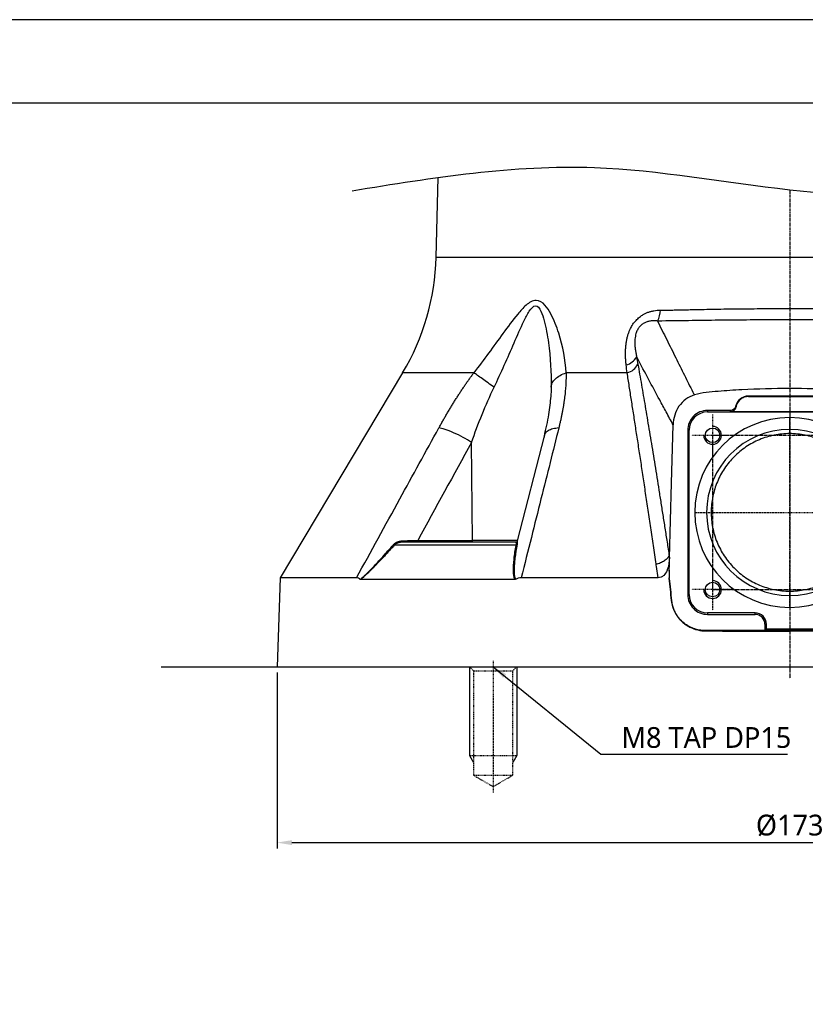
# Model space of a CAD drawing. Header units: millimetres. Extents: x 0 to 4378, y 0 to 2376.
# Tile 286 of 331: x 3870 to 4002, y 254 to 420. Entities that reach past the tile are written whole.
import ezdxf
from ezdxf.enums import TextEntityAlignment as Align

# ---------------------------------------------------------------- set-up
doc = ezdxf.new("R2010")
doc.units = ezdxf.units.MM
doc.header["$LTSCALE"] = 0.2
for name, pattern in [('CENTER2', [1.125, 0.75, -0.125, 0.125, -0.125]), ('CENTERX2', [4, 2.5, -0.5, 0.5, -0.5]), ('HIDDEN', [0.375, 0.25, -0.125])]:
    doc.linetypes.add(name, pattern=pattern)
for name, color, linetype in [('01_Object Line', 4, 'Continuous'), ('02_Center Line', 1, 'CENTER2'), ('03_Hidden Line', 2, 'HIDDEN'), ('05_Section Line', 3, 'Continuous'), ('12_Before Rev.Num.', 5, 'Continuous')]:
    doc.layers.add(name, color=color, linetype=linetype)
doc.styles.add('Rainbow-4.0 Style', font='malgunsl.ttf')
doc.dimstyles.new('Rainbow-4.0 Style', dxfattribs={"dimtxt": 3.5, "dimasz": 2.5, "dimexe": 1, "dimexo": 1, "dimgap": 1, "dimtad": 1, "dimdsep": 46, "dimtxsty": 'Rainbow-4.0 Style', "dimcen": 0, "dimclrd": 251, "dimclre": 251, "dimclrt": 7, "dimazin": 3, "dimtp": 0.1, "dimtm": 0.1, "dimtfac": 0.61, "dimtmove": 0, "dimatfit": 3, "dimfxl": 1, "dimlwd": -1, "dimlwe": -1, "dimarcsym": 1})

# ---------------------------------------------------------------- blocks, each defined once
blk = doc.blocks.new('13211 Blk$A39N2-6W2401R')
blk.add_circle((0, 0), 1.23)
at = {"layer": '02_Center Line'}
for p, q in [((0, 3.5), (0, -3.5)), ((3.5, 0), (-3.5, 0))]:
    blk.add_line(p, q, dxfattribs=at)
at = {"layer": '05_Section Line'}
blk.add_arc((0, 0), 1.5, 180, 90, dxfattribs=at)
blk = doc.blocks.new('13211 Blk$A39N2-6W2401V')
blk.add_circle((0, 0), 1.23)
at = {"layer": '02_Center Line'}
for p, q in [((0, 3.5), (0, -3.5)), ((3.5, 0), (-3.5, 0))]:
    blk.add_line(p, q, dxfattribs=at)
at = {"layer": '05_Section Line'}
blk.add_arc((0, 0), 1.5, 180, 90, dxfattribs=at)
blk = doc.blocks.new('13211 Blk$A39N2-6W2401P')
at = {"linetype": 'Continuous', "lineweight": 25}
for p, q in [((-59.6, 71.01), (-59.25, 84.47)), ((-59.6, 71.01), (59.6, 71.01)), ((-65.26, 51.54), (-85.91, 16.99)), ((-40.23, 48.75), (-40.29, 47.51)), ((-40.22, 49.1), (-40.23, 48.75)), ((6.97, 47.63), (-6.97, 47.61)), ((-6.97, 47.54), (6.97, 47.56)), ((-10.05, 45.19), (-13.85, 45.19)), ((-13.85, 45.19), (-13.85, 44.95)), ((-13.85, 44.95), (0, 44.95)), ((0, 44.98), (-10.02, 44.98)), ((0, 44.98), (0, 44.95)), ((10.02, 44.98), (0, 44.98)), ((0, 44.95), (13.85, 44.95)), ((0, 42), (0, 44)), ((-17.19, 41.85), (-17.19, 14.15)), ((-16.95, 41.85), (-17.19, 41.85)), ((-16.95, 14.15), (-16.95, 41.85)), ((0, 41.29), (0, 42)), ((-41.42, 40.88), (-45.92, 23.23)), ((-53.49, 23.29), (-53.65, 39.81)), ((-45.88, 23.29), (-53.49, 23.29)), ((-20.32, 18.1), (-20.28, 20.3)), ((-20.28, 20.3), (-20.28, 20.3)), ((-22.18, 17), (-22.47, 18.89)), ((-20.3, 18.27), (-20.32, 16.98)), ((-85.91, 16.99), (-86.43, 2)), ((-22.18, 17), (-22.18, 16.99)), ((-20.33, 16.88), (-20.34, 16.98)), ((-20.32, 16.98), (-20.34, 16.98)), ((-20.33, 16.88), (-20.34, 16.98)), ((-20.33, 16.88), (-20.33, 16.88)), ((-17.19, 14.15), (-16.95, 14.15)), ((0, 14.73), (0, 14)), ((0, 14), (0, 12)), ((-13.85, 11.05), (-13.85, 10.81)), ((-5.83, 11.05), (-13.85, 11.05)), ((-13.85, 10.81), (-5.83, 10.81)), ((-5.83, 10.81), (-5.83, 11.05)), ((-4.17, 9.15), (-4.17, 8.08)), ((-4.17, 8.08), (-3.93, 8.33)), ((-3.93, 8.33), (-3.93, 9.15)), ((3.93, 8.33), (-3.93, 8.33)), ((-14.17, 8.08), (-4.17, 8.08)), ((-86.43, 2), (86.43, 2))]:
    blk.add_line(p, q, dxfattribs=at)
at = {"linetype": 'Continuous', "lineweight": 25, "flags": 128}
for points in [[(-20.87, 60.28), (-21.58, 60.27), (-22.28, 60.27)], [(-6.97, 47.61), (-6.97, 47.57), (-6.97, 47.54)], [(-20.26, 20.35), (-19.92, 32.91), (-19.65, 42.77)], [(-62.69, 23.29), (-57.53, 23.29), (-53.49, 23.29)], [(-53.37, 23), (-53.39, 23.01), (-53.41, 23.02), (-53.43, 23.05), (-53.45, 23.09), (-53.47, 23.13), (-53.48, 23.18), (-53.48, 23.24), (-53.49, 23.29)], [(-20.32, 20.76), (-20.3, 20.59), (-20.28, 20.45)], [(-20.32, 18.1), (-20.29, 19.36), (-20.26, 20.35)], [(-20.26, 20.35), (-20.27, 20.32), (-20.28, 20.3)], [(-20.3, 18.27), (-20.31, 18.17), (-20.32, 18.1)], [(-19.91, 13.14), (-19.92, 13.14), (-19.92, 13.14)], [(-3.93, 9.15), (-4.07, 9.15), (-4.17, 9.15)], [(0, 8.08), (-7.94, 8.08), (-14.17, 8.08)], [(0, 7.99), (0, 8.04), (0, 8.08)], [(14.17, 8.08), (6.24, 8.08), (0, 8.08)]]:
    blk.add_lwpolyline(points, dxfattribs=at)
at = {"linetype": 'Continuous', "lineweight": 25}
for centre, radius, start, end in [((-99.59, 72.06), 40, 329.1279, 358.5), ((-26.32, 62.32), 4.54, 333.0982, 357.2856), ((-28.27, 55.6), 2.82, 284.3486, 330.8618), ((-28.14, 54.3), 2.86, 284.9335, 332.8574), ((-6.97, 45.44), 2.17, 90.0924, 166.2598), ((-13.85, 41.85), 3.34, 90, 180.0001), ((-13.85, 41.85), 3.1, 90, 180), ((0, 28), 16, 90, 270), ((0, 28), 16, 270, 90), ((0, 28), 14, 90, 270), ((0, 28), 14, 270, 90), ((-21.43, 20.84), 1.27, 335.0181, 337.4625), ((-13.85, 14.15), 3.1, 180, 270), ((-5.83, 9.15), 1.9, 359.9077, 90), ((-5.83, 9.15), 1.66, 359.9077, 90)]:
    blk.add_arc(centre, radius, start, end, dxfattribs=at)
for points, knots in [([(-37.7, 51.54), (-37.82, 53.75), (-38.24, 56), (-39.3, 59.33), (-39.72, 60.44), (-40.57, 62.01), (-40.88, 62.52), (-41.66, 63.39), (-42.17, 63.76), (-43.37, 63.75), (-43.95, 63.37), (-44.96, 62.49), (-45.42, 61.97), (-46.73, 60.4), (-47.53, 59.29), (-49.96, 55.97), (-51.57, 53.74), (-53.26, 51.54)], [0, 0, 0, 0, 0.25, 0.25, 0.375, 0.375, 0.4375, 0.4375, 0.5, 0.5, 0.5625, 0.5625, 0.625, 0.625, 0.75, 0.75, 1, 1, 1, 1]), ([(-49.84, 49.1), (-48.66, 51.58), (-47.55, 54.09), (-45.92, 57.83), (-45.38, 59.07), (-44.52, 60.84), (-44.22, 61.42), (-43.58, 62.41), (-43.21, 62.84), (-42.47, 62.86), (-42.17, 62.43), (-41.71, 61.46), (-41.53, 60.89), (-41.07, 59.12), (-40.85, 57.87), (-40.33, 54.12), (-40.17, 51.59), (-40.22, 49.1)], [0, 0, 0, 0, 0.25, 0.25, 0.375, 0.375, 0.4375, 0.4375, 0.5, 0.5, 0.5625, 0.5625, 0.625, 0.625, 0.75, 0.75, 1, 1, 1, 1]), ([(-27.57, 52.87), (-27.58, 52.99), (-27.61, 53.23), (-27.64, 53.6), (-27.66, 53.96), (-27.67, 54.32), (-27.68, 54.67), (-27.68, 55.01), (-27.67, 55.34), (-27.65, 55.67), (-27.63, 55.99), (-27.59, 56.31), (-27.55, 56.62), (-27.5, 56.92), (-27.45, 57.21), (-27.38, 57.5), (-27.31, 57.78), (-27.23, 58.05), (-27.14, 58.31), (-27.04, 58.57), (-26.86, 58.98), (-26.56, 59.55), (-26.06, 60.23), (-25.48, 60.82), (-24.9, 61.25), (-24.36, 61.54), (-23.89, 61.75), (-23.4, 61.9), (-22.89, 62.02), (-22.35, 62.09), (-21.98, 62.1), (-21.79, 62.1)], [0, 0, 0, 0, 0.0335354, 0.0661457, 0.0978479, 0.1286597, 0.1585996, 0.1876872, 0.2159433, 0.24339, 0.2700509, 0.2959513, 0.3211182, 0.3455806, 0.3693697, 0.3925191, 0.4150646, 0.4370449, 0.4585015, 0.4794784, 0.5000228, 0.5626675, 0.6253279, 0.6883573, 0.750067, 0.7894952, 0.8292989, 0.8698829, 0.9116305, 0.9548961, 1, 1, 1, 1]), ([(-21.79, 62.1), (-21.56, 62.1), (-21.08, 62.11), (-20.31, 62.12), (-19.47, 62.13), (-18.55, 62.15), (-17.55, 62.17), (-15.75, 62.21), (-13.59, 62.26), (-11.16, 62.3), (-9.22, 62.32), (-7.36, 62.34), (-5.5, 62.36), (-3.66, 62.37), (-1.82, 62.37), (0.59, 62.38), (3.61, 62.37), (7.29, 62.34), (10.43, 62.31), (13.5, 62.25), (15.84, 62.2), (17.99, 62.15), (19.4, 62.13), (20.64, 62.11), (21.42, 62.11), (21.77, 62.11)], [0, 0, 0, 0, 0.01656, 0.034848, 0.054863, 0.076605, 0.100074, 0.125268, 0.202668, 0.249884, 0.292499, 0.33476, 0.376666, 0.41822, 0.459422, 0.500273, 0.580465, 0.663351, 0.74894, 0.793835, 0.874147, 0.911222, 0.944557, 0.97415, 1, 1, 1, 1]), ([(-22.28, 60.27), (-22.36, 60.27), (-22.52, 60.29), (-22.74, 60.3), (-22.96, 60.3), (-23.16, 60.3), (-23.48, 60.27), (-23.9, 60.19), (-24.44, 59.99), (-24.94, 59.69), (-25.38, 59.26), (-25.71, 58.73), (-25.91, 58.2), (-26.03, 57.69), (-26.1, 57.2), (-26.12, 56.67), (-26.1, 56.11), (-26.04, 55.51), (-25.94, 54.87), (-25.85, 54.45), (-25.8, 54.23)], [0, 0, 0, 0, 0.02862, 0.055529, 0.080711, 0.104158, 0.125866, 0.190952, 0.250673, 0.313493, 0.373641, 0.435025, 0.501449, 0.55254, 0.609654, 0.673321, 0.743931, 0.821775, 0.907074, 1, 1, 1, 1]), ([(-22.28, 60.27), (-21.76, 59.22), (-20.74, 57.16), (-19.23, 54.12), (-17.77, 51.17), (-16.81, 49.24), (-16.34, 48.29)], [0, 0, 0, 0, 0.260243, 0.513696, 0.7603, 1, 1, 1, 1]), ([(20.87, 60.28), (17.53, 60.33), (14.09, 60.38), (7.1, 60.45), (3.56, 60.47), (-3.54, 60.47), (-7.09, 60.45), (-14.09, 60.38), (-17.54, 60.32), (-20.87, 60.28)], [0, 0, 0, 0, 0.25, 0.25, 0.5, 0.5, 0.75, 0.75, 1, 1, 1, 1]), ([(-19.65, 42.77), (-20.04, 43.5), (-20.43, 44.22), (-21.19, 45.61), (-21.55, 46.29), (-22.54, 48.13), (-23.17, 49.3), (-24.42, 51.64), (-25.05, 52.81), (-25.71, 54.07), (-25.76, 54.15), (-25.8, 54.23)], [0, 0, 0, 0, 0.190379, 0.190379, 0.368385, 0.368385, 0.673716, 0.673716, 0.979051, 0.979051, 1, 1, 1, 1]), ([(-53.26, 51.54), (-55.17, 51.54), (-56.89, 51.54), (-59.89, 51.54), (-61.16, 51.54), (-63.21, 51.54), (-63.98, 51.54), (-65, 51.54), (-65.26, 51.54), (-65.26, 51.54)], [0, 0, 0, 0, 0.25, 0.25, 0.5, 0.5, 0.75, 0.75, 1, 1, 1, 1]), ([(-59.15, 42.25), (-59.04, 42.45), (-58.81, 42.86), (-58.47, 43.46), (-58.13, 44.05), (-57.79, 44.64), (-57.44, 45.22), (-57.1, 45.79), (-56.75, 46.35), (-56.41, 46.91), (-56.06, 47.46), (-55.72, 47.99), (-55.37, 48.52), (-55.02, 49.05), (-54.67, 49.56), (-54.32, 50.07), (-53.97, 50.56), (-53.62, 51.05), (-53.38, 51.38), (-53.26, 51.54)], [0, 0, 0, 0, 0.064449, 0.128129, 0.191052, 0.253231, 0.314678, 0.375407, 0.435431, 0.494764, 0.553419, 0.611411, 0.668753, 0.72546, 0.781548, 0.837029, 0.891922, 0.94624, 1, 1, 1, 1]), ([(-49.84, 49.1), (-50.17, 49.34), (-50.51, 49.59), (-51.18, 50.07), (-51.51, 50.3), (-52.12, 50.73), (-52.4, 50.93), (-52.89, 51.28), (-53.1, 51.42), (-53.26, 51.54)], [0, 0, 0, 0, 0.25, 0.25, 0.5, 0.5, 0.75, 0.75, 1, 1, 1, 1]), ([(-40.22, 49.1), (-40.21, 49.34), (-40.14, 49.59), (-39.91, 50.07), (-39.73, 50.3), (-39.28, 50.73), (-39.01, 50.93), (-38.39, 51.28), (-38.05, 51.42), (-37.7, 51.54)], [0, 0, 0, 0, 0.25, 0.25, 0.5, 0.5, 0.75, 0.75, 1, 1, 1, 1]), ([(-37.7, 51.54), (-37.7, 51.38), (-37.7, 51.05), (-37.71, 50.57), (-37.72, 50.07), (-37.75, 49.56), (-37.78, 49.05), (-37.83, 48.53), (-37.88, 48), (-37.94, 47.46), (-38.01, 46.91), (-38.09, 46.36), (-38.18, 45.79), (-38.28, 45.22), (-38.39, 44.64), (-38.51, 44.06), (-38.64, 43.46), (-38.78, 42.86), (-38.88, 42.45), (-38.93, 42.25)], [0, 0, 0, 0, 0.05369, 0.107948, 0.16279, 0.21823, 0.274284, 0.330967, 0.388293, 0.446278, 0.504934, 0.564276, 0.624318, 0.685073, 0.746554, 0.808774, 0.871747, 0.935485, 1, 1, 1, 1]), ([(-22.53, 19.31), (-22.68, 20.34), (-22.98, 22.38), (-23.42, 25.4), (-23.86, 28.34), (-24.28, 31.21), (-24.7, 34.01), (-25.11, 36.73), (-25.51, 39.38), (-25.91, 41.96), (-26.29, 44.46), (-26.67, 46.89), (-27.04, 49.24), (-27.28, 50.78), (-27.4, 51.54)], [0, 0, 0, 0, 0.094728, 0.187379, 0.277951, 0.366448, 0.452871, 0.537222, 0.619503, 0.699718, 0.777871, 0.853965, 0.928006, 1, 1, 1, 1]), ([(-25.59, 53), (-25.49, 52.43), (-25.29, 51.28), (-24.99, 49.52), (-24.68, 47.72), (-24.36, 45.88), (-24.05, 43.99), (-23.73, 42.06), (-23.4, 40.09), (-23.07, 38.07), (-22.73, 36), (-22.39, 33.9), (-22.05, 31.75), (-21.7, 29.55), (-21.35, 27.32), (-20.99, 25.03), (-20.62, 22.71), (-20.38, 21.14), (-20.26, 20.35)], [0, 0, 0, 0, 0.053498, 0.108194, 0.164089, 0.221183, 0.279478, 0.338973, 0.39967, 0.461567, 0.524666, 0.588966, 0.654468, 0.721171, 0.789076, 0.858183, 0.928491, 1, 1, 1, 1]), ([(-16.34, 48.29), (-16.3, 48.21), (-16.2, 48.06), (-16.1, 47.9), (-16.05, 47.82)], [0, 0, 0, 0, 0.503174, 1, 1, 1, 1]), ([(15.97, 47.84), (15.31, 48.03), (14.65, 48.15), (13.32, 48.33), (12.66, 48.38), (10.66, 48.51), (9.32, 48.61), (5.32, 48.82), (2.64, 48.9), (-2.71, 48.9), (-5.39, 48.82), (-9.4, 48.61), (-10.74, 48.51), (-13.41, 48.32), (-14.74, 48.22), (-16.05, 47.82)], [0, 0, 0, 0, 0.0625, 0.0625, 0.125, 0.125, 0.25, 0.25, 0.5, 0.5, 0.75, 0.75, 0.875, 0.875, 1, 1, 1, 1]), ([(-40.28, 47.61), (-40.38, 46.59), (-40.58, 44.43), (-41.13, 42.1), (-41.42, 40.87)], [0, 0, 0, 0, 0.474446, 1, 1, 1, 1]), ([(-16.05, 47.82), (-16.58, 47.66), (-17.08, 47.41), (-17.97, 46.75), (-18.35, 46.35), (-18.99, 45.44), (-19.22, 44.94), (-19.55, 43.88), (-19.64, 43.33), (-19.65, 42.77)], [0, 0, 0, 0, 0.25, 0.25, 0.5, 0.5, 0.75, 0.75, 1, 1, 1, 1]), ([(-6.97, 47.54), (-7.2, 47.54), (-7.44, 47.5), (-7.9, 47.34), (-8.12, 47.21), (-8.51, 46.88), (-8.68, 46.68), (-8.92, 46.26), (-9, 46.03), (-9.04, 45.81)], [0, 0, 0, 0, 0.25, 0.25, 0.5, 0.5, 0.75, 0.75, 1, 1, 1, 1]), ([(-9.08, 45.95), (-9.13, 45.74), (-9.26, 45.54), (-9.61, 45.27), (-9.82, 45.19), (-10.05, 45.19)], [0, 0, 0, 0, 0.5, 0.5, 1, 1, 1, 1]), ([(-10.02, 44.98), (-9.79, 44.98), (-9.56, 45.07), (-9.2, 45.37), (-9.08, 45.58), (-9.04, 45.81)], [0, 0, 0, 0, 0.5, 0.5, 1, 1, 1, 1]), ([(-73.02, 16.99), (-70.59, 21.42), (-65.98, 29.84), (-61.35, 38.25), (-59.15, 42.25)], [0, 0, 0, 0, 0.525562, 1, 1, 1, 1]), ([(-53.65, 39.81), (-54.08, 40.09), (-54.56, 40.38), (-55.59, 40.94), (-56.14, 41.21), (-57.17, 41.67), (-57.67, 41.86), (-58.52, 42.13), (-58.87, 42.21), (-59.15, 42.25)], [0, 0, 0, 0, 0.25, 0.25, 0.5, 0.5, 0.75, 0.75, 1, 1, 1, 1]), ([(-38.93, 42.25), (-39.41, 40.31), (-40.41, 36.32), (-41.96, 30.16), (-43.58, 23.69), (-44.69, 19.26), (-45.26, 16.99)], [0, 0, 0, 0, 0.23072, 0.474293, 0.730719, 1, 1, 1, 1]), ([(-38.93, 42.25), (-39.27, 42.2), (-39.97, 42.12), (-40.77, 41.77), (-41.32, 41.31), (-41.38, 40.9), (-41.4, 40.71)], [0, 0, 0, 0, 0.241729, 0.497856, 0.760298, 1, 1, 1, 1]), ([(0, 41.29), (-0.88, 41.29), (-1.75, 41.2), (-3.03, 40.94), (-3.45, 40.84), (-4.29, 40.58), (-4.7, 40.43), (-5.9, 39.93), (-6.66, 39.52), (-7.73, 38.8), (-8.08, 38.54), (-8.74, 37.99), (-9.05, 37.7), (-9.65, 37.1), (-9.94, 36.79), (-10.48, 36.13), (-10.74, 35.78), (-11.46, 34.71), (-11.86, 33.96), (-12.36, 32.77), (-12.51, 32.37), (-12.77, 31.54), (-12.87, 31.11), (-13.14, 29.83), (-13.23, 28.97), (-13.24, 27.66), (-13.22, 27.22), (-13.14, 26.34), (-13.07, 25.91), (-12.83, 24.62), (-12.58, 23.79), (-12.08, 22.57), (-11.89, 22.17), (-11.49, 21.4), (-11.27, 21.03), (-10.79, 20.31), (-10.53, 19.96), (-9.99, 19.29), (-9.69, 18.96), (-8.78, 18.04), (-8.12, 17.49), (-7.05, 16.76), (-6.67, 16.53), (-5.9, 16.12), (-5.51, 15.93), (-4.32, 15.43), (-3.49, 15.17), (-2.2, 14.91), (-1.76, 14.84), (-0.88, 14.75), (-0.44, 14.73), (0, 14.73)], [0, 0, 0, 0, 0.0625, 0.0625, 0.09375, 0.09375, 0.125, 0.125, 0.1875, 0.1875, 0.21875, 0.21875, 0.25, 0.25, 0.28125, 0.28125, 0.3125, 0.3125, 0.375, 0.375, 0.40625, 0.40625, 0.4375, 0.4375, 0.5, 0.5, 0.53125, 0.53125, 0.5625, 0.5625, 0.625, 0.625, 0.65625, 0.65625, 0.6875, 0.6875, 0.71875, 0.71875, 0.75, 0.75, 0.8125, 0.8125, 0.84375, 0.84375, 0.875, 0.875, 0.9375, 0.9375, 0.96875, 0.96875, 1, 1, 1, 1]), ([(0, 14.73), (0.44, 14.73), (0.88, 14.75), (1.76, 14.84), (2.19, 14.91), (3.04, 15.08), (3.46, 15.19), (4.3, 15.44), (4.71, 15.59), (5.92, 16.1), (6.68, 16.52), (7.76, 17.24), (8.1, 17.5), (8.77, 18.06), (9.09, 18.35), (10, 19.27), (10.55, 19.94), (11.27, 21.03), (11.49, 21.41), (11.9, 22.18), (12.08, 22.57), (12.41, 23.37), (12.55, 23.78), (12.8, 24.62), (12.91, 25.05), (13.16, 26.35), (13.24, 27.22), (13.23, 28.53), (13.21, 28.96), (13.11, 29.84), (13.05, 30.27), (12.79, 31.54), (12.53, 32.37), (12.03, 33.56), (11.84, 33.95), (11.43, 34.71), (11.21, 35.08), (10.74, 35.78), (10.48, 36.13), (9.94, 36.79), (9.65, 37.1), (8.74, 38.02), (8.08, 38.56), (7.02, 39.28), (6.65, 39.5), (5.89, 39.91), (5.49, 40.1), (4.29, 40.6), (3.47, 40.85), (2.19, 41.11), (1.75, 41.18), (0.87, 41.27), (0.44, 41.29), (0, 41.29)], [0, 0, 0, 0, 0.03125, 0.03125, 0.0625, 0.0625, 0.09375, 0.09375, 0.125, 0.125, 0.1875, 0.1875, 0.21875, 0.21875, 0.25, 0.25, 0.3125, 0.3125, 0.34375, 0.34375, 0.375, 0.375, 0.40625, 0.40625, 0.4375, 0.4375, 0.5, 0.5, 0.53125, 0.53125, 0.5625, 0.5625, 0.625, 0.625, 0.65625, 0.65625, 0.6875, 0.6875, 0.71875, 0.71875, 0.75, 0.75, 0.8125, 0.8125, 0.84375, 0.84375, 0.875, 0.875, 0.9375, 0.9375, 0.96875, 0.96875, 1, 1, 1, 1]), ([(-65.21, 23.23), (-65.15, 23.23), (-65, 23.23), (-64.77, 23.24), (-64.51, 23.24), (-64.23, 23.25), (-63.85, 23.26), (-63.43, 23.27), (-63.01, 23.28), (-62.78, 23.29), (-62.69, 23.29)], [0, 0, 0, 0, 0.078536, 0.168013, 0.268223, 0.3789, 0.499714, 0.712676, 0.87881, 1, 1, 1, 1]), ([(-62.57, 23), (-62.6, 23), (-62.63, 23.03), (-62.67, 23.14), (-62.69, 23.22), (-62.69, 23.29)], [0, 0, 0, 0, 0.5, 0.5, 1, 1, 1, 1]), ([(-72.4, 16.71), (-72.34, 16.77), (-72.21, 16.88), (-72.01, 17.05), (-71.81, 17.22), (-71.61, 17.41), (-71.4, 17.61), (-71.19, 17.81), (-70.81, 18.18), (-70.23, 18.78), (-69.45, 19.62), (-68.6, 20.55), (-67.72, 21.53), (-67.12, 22.21), (-66.81, 22.56)], [0, 0, 0, 0, 0.031274, 0.063517, 0.096755, 0.131014, 0.166318, 0.20269, 0.240151, 0.360404, 0.510337, 0.663788, 0.826995, 1, 1, 1, 1]), ([(-66.68, 22.46), (-66.84, 22.28), (-67.16, 21.93), (-67.64, 21.41), (-68.1, 20.9), (-68.55, 20.42), (-68.99, 19.95), (-69.42, 19.5), (-69.96, 18.94), (-70.56, 18.32), (-71.13, 17.77), (-71.52, 17.41), (-71.79, 17.17), (-72.06, 16.93), (-72.25, 16.78), (-72.35, 16.69)], [0, 0, 0, 0, 0.090023, 0.177343, 0.261973, 0.343923, 0.423205, 0.499834, 0.573824, 0.710165, 0.818443, 0.865601, 0.906573, 0.952085, 1, 1, 1, 1]), ([(-66.81, 22.56), (-66.79, 22.58), (-66.73, 22.64), (-66.64, 22.72), (-66.55, 22.8), (-66.44, 22.87), (-66.33, 22.94), (-66.21, 23), (-66.03, 23.07), (-65.8, 23.15), (-65.51, 23.21), (-65.31, 23.22), (-65.21, 23.23)], [0, 0, 0, 0, 0.0670898, 0.1351552, 0.2046137, 0.275856, 0.3492409, 0.4250923, 0.5036975, 0.6678046, 0.8326211, 1, 1, 1, 1]), ([(-65.21, 23), (-65.24, 23), (-65.35, 23), (-65.55, 22.98), (-65.79, 22.94), (-66.02, 22.87), (-66.22, 22.79), (-66.4, 22.7), (-66.56, 22.59), (-66.64, 22.5), (-66.68, 22.46)], [0, 0, 0, 0, 0.055014, 0.2020477, 0.3804593, 0.5081233, 0.6485908, 0.7768725, 0.893683, 1, 1, 1, 1]), ([(-46.12, 22.46), (-50.1, 22.46), (-53.87, 22.46), (-60.79, 22.46), (-63.93, 22.46), (-66.68, 22.46)], [0, 0, 0, 0, 0.5, 0.5, 1, 1, 1, 1]), ([(-65.21, 23), (-65.21, 23), (-65.21, 23.02), (-65.21, 23.11), (-65.21, 23.17), (-65.21, 23.23)], [0, 0, 0, 0, 0.5, 0.5, 1, 1, 1, 1]), ([(-46.21, 23), (-49.87, 23), (-53.33, 23), (-59.71, 23), (-62.62, 23), (-65.21, 23)], [0, 0, 0, 0, 0.5, 0.5, 1, 1, 1, 1]), ([(-46.34, 16.69), (-46.35, 16.74), (-46.39, 16.84), (-46.43, 17), (-46.47, 17.16), (-46.5, 17.33), (-46.53, 17.5), (-46.55, 17.68), (-46.57, 18), (-46.58, 18.49), (-46.54, 19.27), (-46.46, 20.21), (-46.32, 21.31), (-46.18, 22.07), (-46.12, 22.46)], [0, 0, 0, 0, 0.029458, 0.059523, 0.090223, 0.121587, 0.153637, 0.186399, 0.219894, 0.321108, 0.446719, 0.618462, 0.802842, 1, 1, 1, 1]), ([(-45.97, 22.56), (-46.01, 22.36), (-46.08, 21.97), (-46.17, 21.39), (-46.25, 20.84), (-46.32, 20.31), (-46.39, 19.64), (-46.45, 18.9), (-46.47, 18.2), (-46.45, 17.7), (-46.41, 17.34), (-46.35, 17.02), (-46.29, 16.81), (-46.26, 16.71)], [0, 0, 0, 0, 0.098276, 0.193316, 0.285125, 0.373711, 0.459081, 0.620629, 0.749962, 0.817449, 0.881524, 0.942324, 1, 1, 1, 1]), ([(-45.92, 23.23), (-45.94, 23.17), (-45.97, 23.11), (-46.08, 23.02), (-46.15, 23), (-46.21, 23)], [0, 0, 0, 0, 0.5, 0.5, 1, 1, 1, 1]), ([(-45.92, 23.23), (-45.92, 23.22), (-45.92, 23.22), (-45.92, 23.2), (-45.92, 23.18), (-45.92, 23.15), (-45.92, 23.11), (-45.92, 23.04), (-45.92, 22.96), (-45.93, 22.84), (-45.94, 22.71), (-45.96, 22.61), (-45.97, 22.56)], [0, 0, 0, 0, 0.083677, 0.166556, 0.248845, 0.330767, 0.412557, 0.494459, 0.630714, 0.759152, 0.881549, 1, 1, 1, 1]), ([(-22.53, 19.31), (-22.28, 19.37), (-22.02, 19.45), (-21.54, 19.64), (-21.32, 19.76), (-20.92, 20.02), (-20.75, 20.17), (-20.48, 20.46), (-20.39, 20.62), (-20.32, 20.76)], [0, 0, 0, 0, 0.25, 0.25, 0.5, 0.5, 0.75, 0.75, 1, 1, 1, 1]), ([(-20.28, 20.3), (-20.29, 19.95), (-20.33, 19.61), (-20.42, 19.09), (-20.46, 18.92), (-20.55, 18.59), (-20.61, 18.42), (-20.81, 17.93), (-20.99, 17.62), (-21.37, 17.27), (-21.52, 17.17), (-21.84, 17.03), (-22, 17), (-22.18, 17)], [0, 0, 0, 0, 0.25, 0.25, 0.375, 0.375, 0.5, 0.5, 0.75, 0.75, 0.875, 0.875, 1, 1, 1, 1]), ([(-73.02, 16.99), (-75.08, 16.99), (-76.94, 16.99), (-80.16, 16.99), (-81.53, 16.99), (-83.72, 16.99), (-84.54, 16.99), (-85.64, 16.99), (-85.91, 16.99), (-85.91, 16.99)], [0, 0, 0, 0, 0.25, 0.25, 0.5, 0.5, 0.75, 0.75, 1, 1, 1, 1]), ([(-72.4, 16.71), (-72.5, 16.8), (-72.6, 16.87), (-72.8, 16.97), (-72.91, 16.99), (-73.02, 16.99)], [0, 0, 0, 0, 0.5, 0.5, 1, 1, 1, 1]), ([(-72.35, 16.69), (-72.36, 16.69), (-72.37, 16.7), (-72.39, 16.7), (-72.39, 16.71), (-72.4, 16.71)], [0, 0, 0, 0, 0.48749, 0.48749, 1, 1, 1, 1]), ([(-46.34, 16.69), (-48.92, 16.69), (-51.43, 16.69), (-56.25, 16.69), (-58.56, 16.69), (-62.95, 16.69), (-65.02, 16.69), (-68.9, 16.69), (-70.7, 16.69), (-72.35, 16.69)], [0, 0, 0, 0, 0.25, 0.25, 0.5, 0.5, 0.75, 0.75, 1, 1, 1, 1]), ([(-46.26, 16.71), (-46.27, 16.71), (-46.28, 16.7), (-46.31, 16.7), (-46.32, 16.69), (-46.34, 16.69)], [0, 0, 0, 0, 0.486079, 0.486079, 1, 1, 1, 1]), ([(-45.26, 16.99), (-45.44, 16.99), (-45.61, 16.97), (-45.94, 16.87), (-46.1, 16.8), (-46.26, 16.71)], [0, 0, 0, 0, 0.5, 0.5, 1, 1, 1, 1]), ([(-22.18, 16.99), (-26.23, 16.99), (-30.22, 16.99), (-37.96, 16.99), (-41.7, 16.99), (-45.26, 16.99)], [0, 0, 0, 0, 0.5, 0.5, 1, 1, 1, 1]), ([(-17.19, 14.15), (-17.19, 13.71), (-17.1, 13.28), (-16.77, 12.47), (-16.52, 12.1), (-15.9, 11.48), (-15.53, 11.23), (-14.72, 10.9), (-14.29, 10.81), (-13.85, 10.81)], [0, 0, 0, 0, 0.25, 0.25, 0.5, 0.5, 0.75, 0.75, 1, 1, 1, 1]), ([(-19.92, 13.14), (-19.88, 12.66), (-19.77, 12.2), (-19.52, 11.53), (-19.42, 11.31), (-19.2, 10.89), (-19.08, 10.69), (-18.8, 10.31), (-18.66, 10.12), (-18.34, 9.77), (-18.17, 9.61), (-17.82, 9.3), (-17.63, 9.16), (-17.24, 8.9), (-17.03, 8.78), (-16.41, 8.46), (-15.97, 8.3), (-15.28, 8.13), (-15.05, 8.09), (-14.58, 8.04), (-14.35, 8.03), (-13.18, 8.02), (-12.25, 8.02), (-9.44, 8), (-7.55, 8), (-3.78, 7.99), (-1.89, 7.99), (0, 7.99)], [0, 0, 0, 0, 0.0625, 0.0625, 0.09375, 0.09375, 0.125, 0.125, 0.15625, 0.15625, 0.1875, 0.1875, 0.21875, 0.21875, 0.25, 0.25, 0.3125, 0.3125, 0.34375, 0.34375, 0.375, 0.375, 0.5, 0.5, 0.75, 0.75, 1, 1, 1, 1]), ([(-14.17, 8.08), (-14.52, 8.08), (-14.87, 8.12), (-15.56, 8.24), (-15.9, 8.33), (-16.55, 8.58), (-16.87, 8.73), (-17.47, 9.08), (-17.75, 9.29), (-18.28, 9.74), (-18.52, 10), (-18.85, 10.4), (-18.95, 10.55), (-19.14, 10.84), (-19.23, 10.99), (-19.48, 11.46), (-19.61, 11.78), (-19.81, 12.44), (-19.88, 12.79), (-19.91, 13.14)], [0, 0, 0, 0, 0.125, 0.125, 0.25, 0.25, 0.375, 0.375, 0.5, 0.5, 0.625, 0.625, 0.6875, 0.6875, 0.75, 0.75, 0.875, 0.875, 1, 1, 1, 1]), ([(19.92, 13.14), (19.88, 12.66), (19.77, 12.21), (19.52, 11.54), (19.43, 11.32), (19.21, 10.91), (19.09, 10.71), (18.82, 10.32), (18.67, 10.14), (18.36, 9.79), (18.19, 9.62), (17.66, 9.17), (17.27, 8.9), (16.44, 8.47), (16.01, 8.31), (15.33, 8.14), (15.09, 8.1), (14.63, 8.04), (14.39, 8.03), (13.23, 8.02), (12.29, 8.02), (9.47, 8), (7.58, 8), (3.79, 7.99), (1.9, 7.99), (0, 7.99)], [0, 0, 0, 0, 0.0625, 0.0625, 0.09375, 0.09375, 0.125, 0.125, 0.15625, 0.15625, 0.1875, 0.1875, 0.25, 0.25, 0.3125, 0.3125, 0.34375, 0.34375, 0.375, 0.375, 0.5, 0.5, 0.75, 0.75, 1, 1, 1, 1])]:
    blk.add_open_spline(points, degree=3, knots=knots, dxfattribs=at)
for points in [[(-25.8, 54.23), (-25.73, 53.81), (-25.66, 53.4), (-25.59, 53)], [(-27.4, 51.54), (-31, 51.54), (-34.46, 51.54), (-37.7, 51.54)], [(-27.4, 51.54), (-27.46, 51.97), (-27.51, 52.42), (-27.57, 52.87)], [(-53.65, 39.81), (-52.52, 42.98), (-51.28, 46.1), (-49.84, 49.1)], [(-10.05, 45.19), (-10.04, 45.12), (-10.03, 45.05), (-10.02, 44.98)], [(-9.04, 45.81), (-9.05, 45.86), (-9.07, 45.9), (-9.08, 45.95)], [(-53.65, 39.81), (-56.67, 34.31), (-59.68, 28.8), (-62.69, 23.29)], [(-66.68, 22.46), (-66.71, 22.48), (-66.76, 22.51), (-66.81, 22.56)], [(-46.21, 23), (-46.17, 23), (-46.07, 22.84), (-46.12, 22.46)], [(-45.97, 22.56), (-46, 22.51), (-46.05, 22.48), (-46.12, 22.46)], [(-20.28, 20.45), (-20.28, 20.4), (-20.28, 20.35), (-20.28, 20.3)], [(-22.47, 18.89), (-22.49, 19.03), (-22.51, 19.17), (-22.53, 19.3)], [(-20.33, 16.88), (-20.18, 15.64), (-20.04, 14.39), (-19.91, 13.14)], [(-19.92, 13.14), (-20.04, 14.39), (-20.18, 15.64), (-20.33, 16.88)]]:
    blk.add_open_spline(points, degree=3, dxfattribs=at)
at = {"layer": '02_Center Line', "linetype": 'CENTERX2'}
blk.add_line((0, 82.41), (0, 0), dxfattribs=at)
at = {"layer": '02_Center Line'}
for p, q in [((0, 12), (0, 44)), ((-16, 28), (16, 28))]:
    blk.add_line(p, q, dxfattribs=at)
at = {"layer": '02_Center Line', "linetype": 'CENTERX2'}
blk.add_lwpolyline([(13, 41), (-13, 41), (-13, 15), (13, 15)], close=True, dxfattribs=at)
at = {"layer": '12_Before Rev.Num.'}
blk.add_spline([(-73.79, 82.24), (-32.93, 86.15), (0, 82.41), (75.51, 84.36)], degree=3, dxfattribs=at)
for name, p in [('13211 Blk$A39N2-6W2401R', (-13, 41)), ('13211 Blk$A39N2-6W2401V', (-13, 15))]:
    blk.add_blockref(name, p)
blk = doc.blocks.new('*D121')
at = {"color": 251, "linetype": 'ByBlock', "transparency": 16777216}
for p, q in [((3913.24, 309.93), (3913.24, 280.27)), ((4086.1, 309.93), (4086.1, 280.27)), ((3915.74, 281.27), (4083.6, 281.27))]:
    blk.add_line(p, q, dxfattribs=at)
at = {"color": 251, "transparency": 16777216}
for points in [[(3915.74, 281.68), (3915.74, 280.85), (3913.24, 281.27)], [(4083.6, 281.68), (4083.6, 280.85), (4086.1, 281.27)]]:
    blk.add_solid(points, dxfattribs=at)
at = {"layer": 'Defpoints', "color": 0, "transparency": 16777216}
for p in [(3913.24, 310.93), (4086.1, 310.93), (4086.1, 281.27)]:
    blk.add_point(p, dxfattribs=at)
at = {"color": 7, "transparency": 16777216, "insert": (3999.67, 284.15), "char_height": 3.5, "attachment_point": 5, "style": 'Rainbow-4.0 Style'}
blk.add_mtext('%%c173', dxfattribs=at)
blk = doc.blocks.new('A$C0aa5b13d')
for p, q in [((-3.32, 14.32), (-4, 15)), ((3.32, 14.32), (4, 15)), ((3.32, 14.32), (-3.32, 14.32)), ((-3.32, -3.3), (-3.32, 14.32)), ((3.32, 14.32), (3.32, -3.3)), ((4, 0), (-4, 0)), ((3.32, -3.3), (-3.32, -3.3)), ((0, -5.22), (-3.32, -3.3)), ((3.32, -3.3), (0, -5.22))]:
    blk.add_line(p, q)
at = {"layer": '01_Object Line'}
for p, q in [((-4, 15), (-4, 0)), ((4, 15), (4, 0)), ((-4, 0), (-3.32, -1.17)), ((4, 0), (3.32, -1.17))]:
    blk.add_line(p, q, dxfattribs=at)
at = {"layer": '02_Center Line'}
blk.add_line((0, 16), (0, -6.22), dxfattribs=at)
blk = doc.blocks.new('A$C5c51ae111123')
blk.add_lwpolyline([(0, 0), (594, 0), (594, 420), (0, 420)], close=True)
at = {"layer": '05_Section Line', "linetype": 'Continuous'}
blk.add_lwpolyline([(579.86, 14.14), (579.86, 405.9), (14.14, 405.9), (14.14, 14.14)], close=True, dxfattribs=at)
at = {"linetype": 'Continuous', "style": 'Rainbow-4.0 Style'}
for tag, p in [('PART_NAME', (525.41, 77.26)), ('DRAWING_NO', (515.51, 64.88)), ('REV', (567.48, 64.88)), ('제도', (542.73, 52.41)), ('DATE_1', (567.48, 52.41)), ('SCALE', (480.86, 48.79)), ('MATERIAL', (510.56, 48.79)), ('검도', (542.73, 42.51)), ('DATE_2', (567.48, 42.51)), ('승인', (542.73, 32.61)), ('DATE_3', (567.48, 32.61)), ('REFERENCE', (510.56, 28.99)), ('PAGE', (542.73, 22.81))]:
    blk.add_attdef(tag, text='', height=3.54, dxfattribs=at).set_placement(p, align=Align.MIDDLE_CENTER)

msp = doc.modelspace()

# ---------------------------------------------------------------- linework, layer by layer
at = {"layer": '12_Before Rev.Num.'}
msp.add_line((3893.723, 310.928), (4101.955, 310.928), dxfattribs=at)

# ---------------------------------------------------------------- block references
for name, p in [('A$C5c51ae111123', (3784, 0)), ('13211 Blk$A39N2-6W2401P', (3999.668, 308.928))]:
    msp.add_blockref(name, p)
at = {"layer": '03_Hidden Line', "xscale": -1}
msp.add_blockref('A$C0aa5b13d', (3949.668, 295.928), dxfattribs=at)

# ---------------------------------------------------------------- texts
at = {"color": 7, "insert": (3971.32, 297.19), "char_height": 3.5, "attachment_point": 7, "style": 'Rainbow-4.0 Style'}
msp.add_mtext('M8 TAP DP15', dxfattribs=at)

# ---------------------------------------------------------------- dimensions: what is measured, and where the dimension line sits
dim = msp.add_linear_dim(base=(4086.098, 281.268), p1=(3913.237, 310.928), p2=(4086.098, 310.928), dimstyle='Rainbow-4.0 Style', override={"dimdec": 0, "dimpost": '%%c<>'})
dim.commit()
dim.dimension.update_dxf_attribs({"geometry": '*D121', "text_midpoint": (3999.668, 284.153)})

# ---------------------------------------------------------------- leaders
at = {"annotation_type": 0, "has_hookline": 1, "hookline_direction": 0, "text_width": 27.971}
msp.add_leader([(3949.668, 310.928), (3967.82, 296.19), (3970.32, 296.19)], dimstyle='Rainbow-4.0 Style', override={"dimgap": 1, "dimtad": 1}, dxfattribs=at)

doc.saveas('drawing.dxf')
